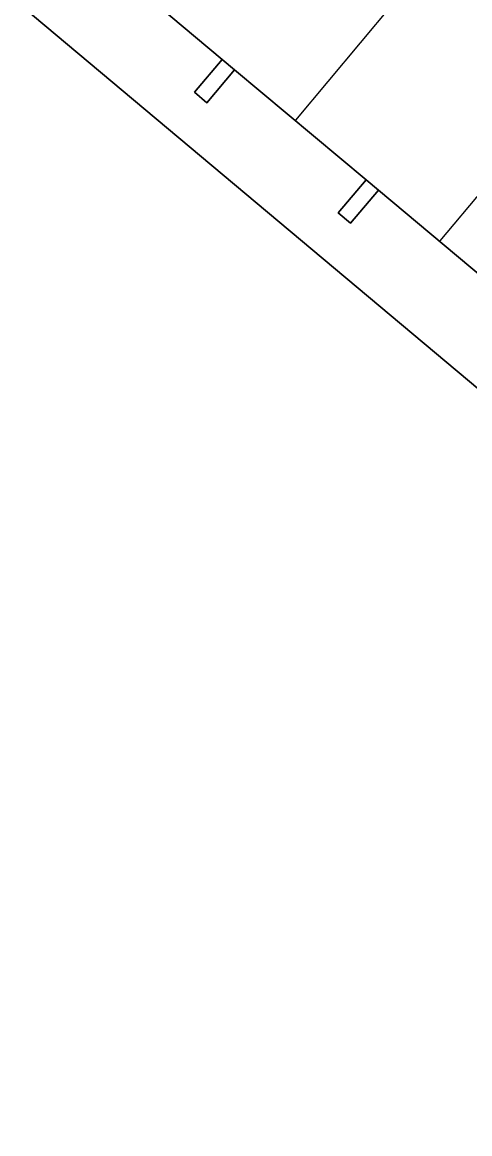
# Model space of a CAD drawing. Extents: x 161087 to 161926, y 382572 to 383873.
# Drawn here: x 161629.19 to 161647.8, y 383082.11 to 383128.35 of the extents above; entities that cross this region are included whole.
import ezdxf

# ---------------------------------------------------------------- set-up
doc = ezdxf.new("R2010")
doc.units = 0
for name, color, linetype in [('IMGEO_Groenvoorziening', 7, 'Continuous'), ('IMGEO_Lijnafwatering', 7, 'Continuous'), ('IMGEO_Muur', 7, 'Continuous'), ('IMGEO_Pand', 7, 'Continuous'), ('IMGEO_Pand_overbouw', 7, 'Continuous'), ('IMGEO_Voetgangersgebied_open', 7, 'Continuous')]:
    doc.layers.add(name, color=color, linetype=linetype)

msp = doc.modelspace()

# ---------------------------------------------------------------- linework, layer by layer
at = {"layer": 'IMGEO_Groenvoorziening'}
msp.add_arc((161792.983, 383224.618), 169.931, 206.32264, 219.43681, dxfattribs=at)
at = {"layer": 'IMGEO_Lijnafwatering'}
for points in [[(161640.567, 383124.271), (161647.285, 383132.325)], [(161651.998, 383125.749), (161646.553, 383119.258)]]:
    msp.add_lwpolyline(points, dxfattribs=at)
at = {"layer": 'IMGEO_Muur'}
msp.add_arc((161792.983, 383224.618), 169.931, 206.32264, 219.43681, dxfattribs=at)
at = {"layer": 'IMGEO_Pand'}
msp.add_lwpolyline([(161713.365, 383058.502), (161669.31, 383095.372), (161668.531, 383094.456), (161666.445, 383096.125), (161667.248, 383097.082), (161629.187, 383129.006)], dxfattribs=at)
for points in [[(161638.015, 383126.369), (161637.504, 383126.802), (161636.345, 383125.432), (161636.856, 383124.999)], [(161643.996, 383121.365), (161643.483, 383121.798), (161642.322, 383120.424), (161642.834, 383119.991)]]:
    msp.add_lwpolyline(points, close=True, dxfattribs=at)
at = {"layer": 'IMGEO_Pand_overbouw'}
for points in [[(161649.456, 383116.781), (161643.996, 383121.365), (161642.834, 383119.991), (161642.322, 383120.424), (161643.483, 383121.798), (161638.015, 383126.369), (161636.856, 383124.999), (161636.345, 383125.432), (161637.504, 383126.802), (161632.043, 383131.386)], [(161629.187, 383129.006), (161667.248, 383097.082), (161666.445, 383096.125), (161668.531, 383094.456), (161669.31, 383095.372), (161713.365, 383058.502)]]:
    msp.add_lwpolyline(points, dxfattribs=at)
at = {"layer": 'IMGEO_Voetgangersgebied_open'}
for points in [[(161649.456, 383116.781), (161643.996, 383121.365), (161642.834, 383119.991), (161642.322, 383120.424), (161643.483, 383121.798), (161638.015, 383126.369), (161636.856, 383124.999), (161636.345, 383125.432), (161637.504, 383126.802), (161632.043, 383131.386)], [(161632.043, 383131.386), (161637.504, 383126.802), (161638.015, 383126.369), (161643.483, 383121.798), (161643.996, 383121.365), (161649.456, 383116.781), (161649.968, 383116.352), (161655.441, 383111.783), (161655.965, 383111.341), (161661.434, 383106.773), (161661.945, 383106.33), (161667.406, 383101.759), (161667.916, 383101.329), (161673.381, 383096.749), (161673.895, 383096.315), (161679.349, 383091.743), (161679.864, 383091.311), (161685.335, 383086.742)], [(161629.187, 383129.006), (161667.248, 383097.082), (161666.445, 383096.125), (161668.531, 383094.456), (161669.31, 383095.372), (161713.365, 383058.502)]]:
    msp.add_lwpolyline(points, dxfattribs=at)

doc.saveas('drawing.dxf')
